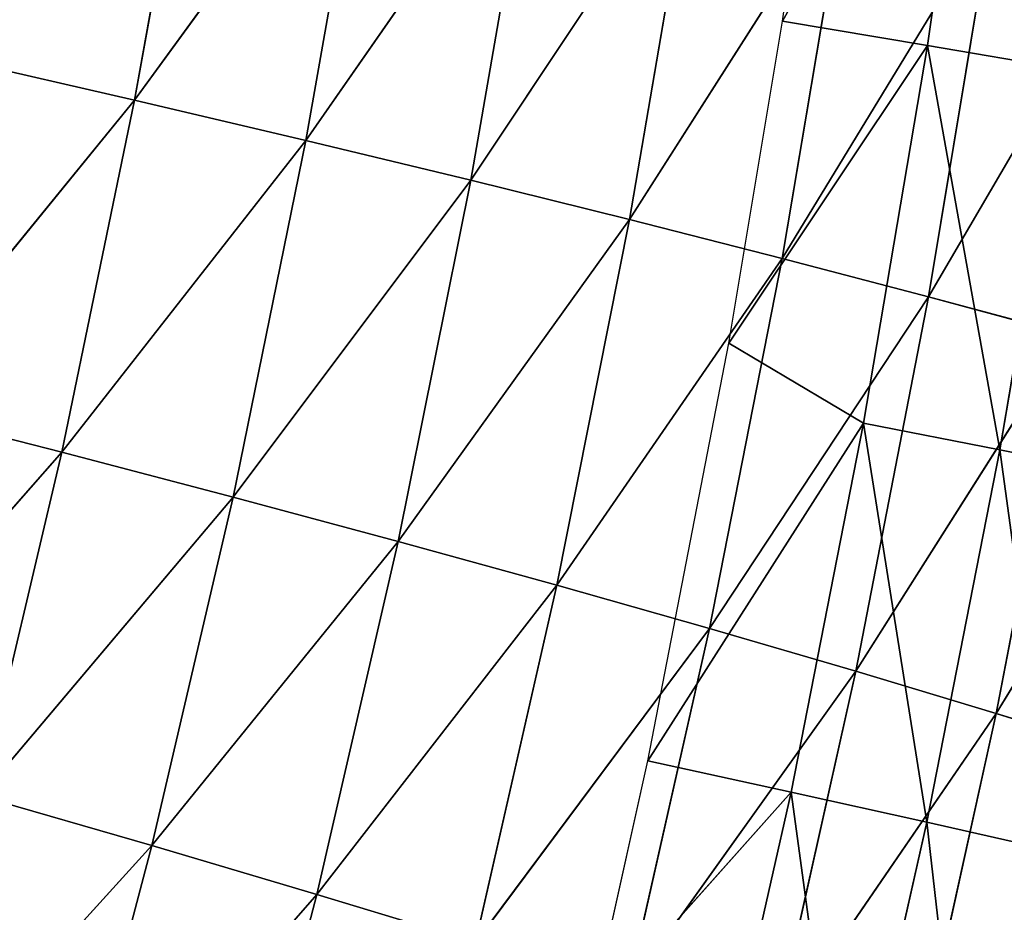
# Model space of a CAD drawing. Extents: x 0 to 500, y 0 to 390.
# Tile 785 of 1056: x 466 to 480, y 141 to 154. Entities that reach past the tile are written whole.
import ezdxf

# ---------------------------------------------------------------- set-up
doc = ezdxf.new("R2010")
doc.units = 0
doc.header["$LTSCALE"] = 25.4
doc.layers.get('0').update_dxf_attribs({"linetype": 'CONTINUOUS'})

# ---------------------------------------------------------------- blocks, each defined once
blk = doc.blocks.new('ATLANTA505_-_S_STL')
at = {"color": 0}
for p, q in [((482.141, 99.864, 246.959), (480.19, 96.097, 246.354)), ((482.141, 99.864, 246.959), (480.19, 96.097, 246.354)), ((483.194, 99.858, 241.416), (480.19, 96.097, 246.354)), ((483.194, 99.858, 241.416), (480.19, 96.097, 246.354)), ((480.19, 96.097, 246.354), (476.976, 92.434, 251.037)), ((480.19, 96.097, 246.354), (476.976, 92.434, 251.037)), ((480.19, 96.097, 246.354), (478.157, 92.429, 245.742)), ((480.19, 96.097, 246.354), (478.157, 92.429, 245.742)), ((481.242, 96.093, 240.872), (478.157, 92.429, 245.742)), ((481.242, 96.093, 240.872), (478.157, 92.429, 245.742)), ((480.19, 96.097, 246.354), (479.008, 96.104, 251.709)), ((480.19, 96.097, 246.354), (479.008, 96.104, 251.709)), ((481.242, 96.093, 240.872), (479.209, 92.429, 240.322)), ((481.242, 96.093, 240.872), (479.209, 92.429, 240.322)), ((482.166, 96.093, 235.263), (479.209, 92.429, 240.322)), ((482.166, 96.093, 235.263), (479.209, 92.429, 240.322)), ((481.242, 96.093, 240.872), (480.19, 96.097, 246.354)), ((481.242, 96.093, 240.872), (480.19, 96.097, 246.354)), ((478.157, 92.429, 245.742), (474.859, 88.866, 250.357)), ((478.157, 92.429, 245.742), (474.859, 88.866, 250.357)), ((478.157, 92.429, 245.742), (476.038, 88.864, 245.123)), ((478.157, 92.429, 245.742), (476.038, 88.864, 245.123)), ((479.209, 92.429, 240.322), (476.038, 88.864, 245.123)), ((479.209, 92.429, 240.322), (476.038, 88.864, 245.123)), ((476.976, 92.434, 251.037), (478.157, 92.429, 245.742)), ((476.976, 92.434, 251.037), (478.157, 92.429, 245.742)), ((480.132, 92.433, 234.778), (477.09, 88.868, 239.767)), ((480.132, 92.433, 234.778), (477.09, 88.868, 239.767)), ((479.209, 92.429, 240.322), (477.09, 88.868, 239.767)), ((479.209, 92.429, 240.322), (477.09, 88.868, 239.767)), ((478.157, 92.429, 245.742), (479.209, 92.429, 240.322)), ((478.157, 92.429, 245.742), (479.209, 92.429, 240.322)), ((479.209, 92.429, 240.322), (480.132, 92.433, 234.778)), ((479.209, 92.429, 240.322), (480.132, 92.433, 234.778)), ((476.038, 88.864, 245.123), (472.652, 85.403, 249.669)), ((476.038, 88.864, 245.123), (472.652, 85.403, 249.669)), ((477.09, 88.868, 239.767), (473.83, 85.406, 244.497)), ((477.09, 88.868, 239.767), (473.83, 85.406, 244.497)), ((476.038, 88.864, 245.123), (473.83, 85.406, 244.497)), ((476.038, 88.864, 245.123), (473.83, 85.406, 244.497)), ((476.038, 88.864, 245.123), (474.859, 88.866, 250.357)), ((476.038, 88.864, 245.123), (474.859, 88.866, 250.357)), ((478.014, 88.877, 234.289), (474.882, 85.415, 239.205)), ((478.014, 88.877, 234.289), (474.882, 85.415, 239.205)), ((477.09, 88.868, 239.767), (474.882, 85.415, 239.205)), ((477.09, 88.868, 239.767), (474.882, 85.415, 239.205)), ((477.09, 88.868, 239.767), (476.038, 88.864, 245.123)), ((477.09, 88.868, 239.767), (476.038, 88.864, 245.123)), ((478.014, 88.877, 234.289), (477.09, 88.868, 239.767)), ((478.014, 88.877, 234.289), (477.09, 88.868, 239.767)), ((473.83, 85.406, 244.497), (470.355, 82.049, 248.972)), ((473.83, 85.406, 244.497), (470.355, 82.049, 248.972)), ((472.652, 85.403, 249.669), (470.355, 82.049, 248.972)), ((472.652, 85.403, 249.669), (470.355, 82.049, 248.972)), ((474.882, 85.415, 239.205), (471.532, 82.058, 243.864)), ((474.882, 85.415, 239.205), (471.532, 82.058, 243.864)), ((473.83, 85.406, 244.497), (471.532, 82.058, 243.864)), ((473.83, 85.406, 244.497), (471.532, 82.058, 243.864)), ((475.808, 85.429, 233.793), (472.585, 82.073, 238.637)), ((475.808, 85.429, 233.793), (472.585, 82.073, 238.637)), ((474.882, 85.415, 239.205), (472.585, 82.073, 238.637)), ((474.882, 85.415, 239.205), (472.585, 82.073, 238.637)), ((472.652, 85.403, 249.669), (473.83, 85.406, 244.497)), ((472.652, 85.403, 249.669), (473.83, 85.406, 244.497)), ((473.83, 85.406, 244.497), (474.882, 85.415, 239.205)), ((473.83, 85.406, 244.497), (474.882, 85.415, 239.205)), ((474.882, 85.415, 239.205), (475.808, 85.429, 233.793)), ((474.882, 85.415, 239.205), (475.808, 85.429, 233.793)), ((470.355, 82.049, 248.972), (466.669, 78.801, 253.195)), ((470.355, 82.049, 248.972), (466.669, 78.801, 253.195)), ((471.532, 82.058, 243.864), (467.967, 78.809, 248.266)), ((471.532, 82.058, 243.864), (467.967, 78.809, 248.266)), ((470.355, 82.049, 248.972), (467.967, 78.809, 248.266)), ((470.355, 82.049, 248.972), (467.967, 78.809, 248.266)), ((470.355, 82.049, 248.972), (469.054, 82.047, 253.963)), ((470.355, 82.049, 248.972), (469.054, 82.047, 253.963)), ((472.585, 82.073, 238.637), (469.143, 78.823, 243.222)), ((472.585, 82.073, 238.637), (469.143, 78.823, 243.222)), ((471.532, 82.058, 243.864), (469.143, 78.823, 243.222)), ((471.532, 82.058, 243.864), (469.143, 78.823, 243.222)), ((473.513, 82.094, 233.293), (470.197, 78.844, 238.062)), ((473.513, 82.094, 233.293), (470.197, 78.844, 238.062)), ((472.585, 82.073, 238.637), (470.197, 78.844, 238.062)), ((472.585, 82.073, 238.637), (470.197, 78.844, 238.062)), ((471.532, 82.058, 243.864), (470.355, 82.049, 248.972)), ((471.532, 82.058, 243.864), (470.355, 82.049, 248.972)), ((472.585, 82.073, 238.637), (471.532, 82.058, 243.864)), ((472.585, 82.073, 238.637), (471.532, 82.058, 243.864)), ((473.513, 82.094, 233.293), (472.585, 82.073, 238.637)), ((473.513, 82.094, 233.293), (472.585, 82.073, 238.637)), ((469.143, 78.823, 243.222), (465.488, 75.685, 247.551)), ((469.143, 78.823, 243.222), (465.488, 75.685, 247.551)), ((470.197, 78.844, 238.062), (466.664, 75.705, 242.572)), ((470.197, 78.844, 238.062), (466.664, 75.705, 242.572)), ((469.143, 78.823, 243.222), (466.664, 75.705, 242.572)), ((469.143, 78.823, 243.222), (466.664, 75.705, 242.572)), ((471.127, 78.873, 232.786), (467.718, 75.733, 237.479)), ((471.127, 78.873, 232.786), (467.718, 75.733, 237.479)), ((470.197, 78.844, 238.062), (467.718, 75.733, 237.479)), ((470.197, 78.844, 238.062), (467.718, 75.733, 237.479)), ((467.967, 78.809, 248.266), (469.143, 78.823, 243.222)), ((467.967, 78.809, 248.266), (469.143, 78.823, 243.222)), ((469.143, 78.823, 243.222), (470.197, 78.844, 238.062)), ((469.143, 78.823, 243.222), (470.197, 78.844, 238.062)), ((470.197, 78.844, 238.062), (471.127, 78.873, 232.786)), ((470.197, 78.844, 238.062), (471.127, 78.873, 232.786)), ((467.967, 78.809, 248.266), (464.192, 75.672, 252.416)), ((467.967, 78.809, 248.266), (464.192, 75.672, 252.416)), ((467.967, 78.809, 248.266), (465.488, 75.685, 247.551)), ((467.967, 78.809, 248.266), (465.488, 75.685, 247.551)), ((466.669, 78.801, 253.195), (467.967, 78.809, 248.266)), ((466.669, 78.801, 253.195), (467.967, 78.809, 248.266)), ((466.664, 75.705, 242.572), (462.918, 72.68, 246.826)), ((466.664, 75.705, 242.572), (462.918, 72.68, 246.826)), ((467.718, 75.733, 237.479), (464.093, 72.707, 241.913)), ((467.718, 75.733, 237.479), (464.093, 72.707, 241.913)), ((466.664, 75.705, 242.572), (464.093, 72.707, 241.913)), ((466.664, 75.705, 242.572), (464.093, 72.707, 241.913)), ((467.718, 75.733, 237.479), (465.149, 72.742, 236.889)), ((467.718, 75.733, 237.479), (465.149, 72.742, 236.889)), ((466.664, 75.705, 242.572), (465.488, 75.685, 247.551)), ((466.664, 75.705, 242.572), (465.488, 75.685, 247.551)), ((467.718, 75.733, 237.479), (466.664, 75.705, 242.572)), ((467.718, 75.733, 237.479), (466.664, 75.705, 242.572)), ((468.652, 75.769, 232.273), (467.718, 75.733, 237.479)), ((468.652, 75.769, 232.273), (467.718, 75.733, 237.479)), ((481.038, 21.627, 248.344), (479.185, 14.384, 247.925)), ((481.038, 21.627, 248.344), (479.185, 14.384, 247.925)), ((482.107, 21.632, 242.912), (480.245, 14.387, 242.538)), ((482.107, 21.632, 242.912), (480.245, 14.387, 242.538)), ((479.185, 14.384, 247.925), (477.221, 7.177, 247.49)), ((479.185, 14.384, 247.925), (477.221, 7.177, 247.49)), ((479.185, 14.384, 247.925), (477.998, 14.38, 253.185)), ((479.185, 14.384, 247.925), (477.998, 14.38, 253.185)), ((480.245, 14.387, 242.538), (478.27, 7.179, 242.15)), ((480.245, 14.387, 242.538), (478.27, 7.179, 242.15)), ((480.245, 14.387, 242.538), (479.185, 14.384, 247.925)), ((480.245, 14.387, 242.538), (479.185, 14.384, 247.925)), ((481.177, 14.392, 237.026), (479.194, 7.182, 236.686)), ((481.177, 14.392, 237.026), (479.194, 7.182, 236.686)), ((481.177, 14.392, 237.026), (480.245, 14.387, 242.538)), ((481.177, 14.392, 237.026), (480.245, 14.387, 242.538)), ((474.328, 0.01, 250.739), (477.221, 7.177, 247.49)), ((474.328, 0.01, 250.739), (477.221, 7.177, 247.49)), ((475.146, 0.01, 247.038), (478.27, 7.179, 242.15)), ((475.146, 0.01, 247.038), (478.27, 7.179, 242.15)), ((475.146, 0.01, 247.038), (477.221, 7.177, 247.49)), ((475.146, 0.01, 247.038), (477.221, 7.177, 247.49)), ((477.221, 7.177, 247.49), (476.045, 7.175, 252.703)), ((477.221, 7.177, 247.49), (476.045, 7.175, 252.703)), ((476.32, 0.01, 240.994), (479.194, 7.182, 236.686)), ((476.32, 0.01, 240.994), (479.194, 7.182, 236.686)), ((476.32, 0.01, 240.994), (478.27, 7.179, 242.15)), ((476.32, 0.01, 240.994), (478.27, 7.179, 242.15)), ((477.097, 0.01, 236.333), (479.194, 7.182, 236.686)), ((477.097, 0.01, 236.333), (479.194, 7.182, 236.686)), ((478.27, 7.179, 242.15), (477.221, 7.177, 247.49)), ((478.27, 7.179, 242.15), (477.221, 7.177, 247.49)), ((479.194, 7.182, 236.686), (478.27, 7.179, 242.15)), ((479.194, 7.182, 236.686), (478.27, 7.179, 242.15)), ((479.991, 7.184, 231.097), (479.194, 7.182, 236.686)), ((479.991, 7.184, 231.097), (479.194, 7.182, 236.686)), ((474.328, 0.01, 250.739), (475.146, 0.01, 247.038)), ((475.146, 0.01, 247.038), (476.32, 0.01, 240.994)), ((476.32, 0.01, 240.994), (477.097, 0.01, 236.333)), ((477.097, 0.01, 236.333), (477.916, 0.01, 230.564))]:
    blk.add_line(p, q, dxfattribs=at)
mesh = blk.add_polyface(dxfattribs=at)
corners = [(480.957, 99.873, 252.374), (482.141, 99.864, 246.959), (479.008, 96.104, 251.709)]
mesh.append_faces([[corners[k] for k in face] for face in [(0, 1, 2)]], dxfattribs={"color": 0})
mesh = blk.add_polyface(dxfattribs=at)
corners = [(482.141, 99.864, 246.959), (480.19, 96.097, 246.354), (479.008, 96.104, 251.709)]
mesh.append_faces([[corners[k] for k in face] for face in [(0, 1, 2)]], dxfattribs={"color": 0})
mesh = blk.add_polyface(dxfattribs=at)
corners = [(482.141, 99.864, 246.959), (483.194, 99.858, 241.416), (480.19, 96.097, 246.354)]
mesh.append_faces([[corners[k] for k in face] for face in [(0, 1, 2)]], dxfattribs={"color": 0})
mesh = blk.add_polyface(dxfattribs=at)
corners = [(483.194, 99.858, 241.416), (481.242, 96.093, 240.872), (480.19, 96.097, 246.354)]
mesh.append_faces([[corners[k] for k in face] for face in [(0, 1, 2)]], dxfattribs={"color": 0})
mesh = blk.add_polyface(dxfattribs=at)
corners = [(479.008, 96.104, 251.709), (480.19, 96.097, 246.354), (476.976, 92.434, 251.037)]
mesh.append_faces([[corners[k] for k in face] for face in [(0, 1, 2)]], dxfattribs={"color": 0})
mesh = blk.add_polyface(dxfattribs=at)
corners = [(480.19, 96.097, 246.354), (478.157, 92.429, 245.742), (476.976, 92.434, 251.037)]
mesh.append_faces([[corners[k] for k in face] for face in [(0, 1, 2)]], dxfattribs={"color": 0})
mesh = blk.add_polyface(dxfattribs=at)
corners = [(480.19, 96.097, 246.354), (481.242, 96.093, 240.872), (478.157, 92.429, 245.742)]
mesh.append_faces([[corners[k] for k in face] for face in [(0, 1, 2)]], dxfattribs={"color": 0})
mesh = blk.add_polyface(dxfattribs=at)
corners = [(481.242, 96.093, 240.872), (479.209, 92.429, 240.322), (478.157, 92.429, 245.742)]
mesh.append_faces([[corners[k] for k in face] for face in [(0, 1, 2)]], dxfattribs={"color": 0})
mesh = blk.add_polyface(dxfattribs=at)
corners = [(481.242, 96.093, 240.872), (482.166, 96.093, 235.263), (479.209, 92.429, 240.322)]
mesh.append_faces([[corners[k] for k in face] for face in [(0, 1, 2)]], dxfattribs={"color": 0})
mesh = blk.add_polyface(dxfattribs=at)
corners = [(482.166, 96.093, 235.263), (480.132, 92.433, 234.778), (479.209, 92.429, 240.322)]
mesh.append_faces([[corners[k] for k in face] for face in [(0, 1, 2)]], dxfattribs={"color": 0})
mesh = blk.add_polyface(dxfattribs=at)
corners = [(476.976, 92.434, 251.037), (478.157, 92.429, 245.742), (474.859, 88.866, 250.357)]
mesh.append_faces([[corners[k] for k in face] for face in [(0, 1, 2)]], dxfattribs={"color": 0})
mesh = blk.add_polyface(dxfattribs=at)
corners = [(478.157, 92.429, 245.742), (476.038, 88.864, 245.123), (474.859, 88.866, 250.357)]
mesh.append_faces([[corners[k] for k in face] for face in [(0, 1, 2)]], dxfattribs={"color": 0})
mesh = blk.add_polyface(dxfattribs=at)
corners = [(478.157, 92.429, 245.742), (479.209, 92.429, 240.322), (476.038, 88.864, 245.123)]
mesh.append_faces([[corners[k] for k in face] for face in [(0, 1, 2)]], dxfattribs={"color": 0})
mesh = blk.add_polyface(dxfattribs=at)
corners = [(479.209, 92.429, 240.322), (477.09, 88.868, 239.767), (476.038, 88.864, 245.123)]
mesh.append_faces([[corners[k] for k in face] for face in [(0, 1, 2)]], dxfattribs={"color": 0})
mesh = blk.add_polyface(dxfattribs=at)
corners = [(480.132, 92.433, 234.778), (477.09, 88.868, 239.767), (479.209, 92.429, 240.322)]
mesh.append_faces([[corners[k] for k in face] for face in [(0, 1, 2)]], dxfattribs={"color": 0})
mesh = blk.add_polyface(dxfattribs=at)
corners = [(480.132, 92.433, 234.778), (478.014, 88.877, 234.289), (477.09, 88.868, 239.767)]
mesh.append_faces([[corners[k] for k in face] for face in [(0, 1, 2)]], dxfattribs={"color": 0})
mesh = blk.add_polyface(dxfattribs=at)
corners = [(474.859, 88.866, 250.357), (476.038, 88.864, 245.123), (472.652, 85.403, 249.669)]
mesh.append_faces([[corners[k] for k in face] for face in [(0, 1, 2)]], dxfattribs={"color": 0})
mesh = blk.add_polyface(dxfattribs=at)
corners = [(476.038, 88.864, 245.123), (473.83, 85.406, 244.497), (472.652, 85.403, 249.669)]
mesh.append_faces([[corners[k] for k in face] for face in [(0, 1, 2)]], dxfattribs={"color": 0})
mesh = blk.add_polyface(dxfattribs=at)
corners = [(477.09, 88.868, 239.767), (473.83, 85.406, 244.497), (476.038, 88.864, 245.123)]
mesh.append_faces([[corners[k] for k in face] for face in [(0, 1, 2)]], dxfattribs={"color": 0})
mesh = blk.add_polyface(dxfattribs=at)
corners = [(477.09, 88.868, 239.767), (474.882, 85.415, 239.205), (473.83, 85.406, 244.497)]
mesh.append_faces([[corners[k] for k in face] for face in [(0, 1, 2)]], dxfattribs={"color": 0})
mesh = blk.add_polyface(dxfattribs=at)
corners = [(478.014, 88.877, 234.289), (474.882, 85.415, 239.205), (477.09, 88.868, 239.767)]
mesh.append_faces([[corners[k] for k in face] for face in [(0, 1, 2)]], dxfattribs={"color": 0})
mesh = blk.add_polyface(dxfattribs=at)
corners = [(478.014, 88.877, 234.289), (475.808, 85.429, 233.793), (474.882, 85.415, 239.205)]
mesh.append_faces([[corners[k] for k in face] for face in [(0, 1, 2)]], dxfattribs={"color": 0})
mesh = blk.add_polyface(dxfattribs=at)
corners = [(472.652, 85.403, 249.669), (470.355, 82.049, 248.972), (469.054, 82.047, 253.963)]
mesh.append_faces([[corners[k] for k in face] for face in [(0, 1, 2)]], dxfattribs={"color": 0})
mesh = blk.add_polyface(dxfattribs=at)
corners = [(473.83, 85.406, 244.497), (470.355, 82.049, 248.972), (472.652, 85.403, 249.669)]
mesh.append_faces([[corners[k] for k in face] for face in [(0, 1, 2)]], dxfattribs={"color": 0})
mesh = blk.add_polyface(dxfattribs=at)
corners = [(473.83, 85.406, 244.497), (471.532, 82.058, 243.864), (470.355, 82.049, 248.972)]
mesh.append_faces([[corners[k] for k in face] for face in [(0, 1, 2)]], dxfattribs={"color": 0})
mesh = blk.add_polyface(dxfattribs=at)
corners = [(474.882, 85.415, 239.205), (471.532, 82.058, 243.864), (473.83, 85.406, 244.497)]
mesh.append_faces([[corners[k] for k in face] for face in [(0, 1, 2)]], dxfattribs={"color": 0})
mesh = blk.add_polyface(dxfattribs=at)
corners = [(474.882, 85.415, 239.205), (472.585, 82.073, 238.637), (471.532, 82.058, 243.864)]
mesh.append_faces([[corners[k] for k in face] for face in [(0, 1, 2)]], dxfattribs={"color": 0})
mesh = blk.add_polyface(dxfattribs=at)
corners = [(475.808, 85.429, 233.793), (472.585, 82.073, 238.637), (474.882, 85.415, 239.205)]
mesh.append_faces([[corners[k] for k in face] for face in [(0, 1, 2)]], dxfattribs={"color": 0})
mesh = blk.add_polyface(dxfattribs=at)
corners = [(475.808, 85.429, 233.793), (473.513, 82.094, 233.293), (472.585, 82.073, 238.637)]
mesh.append_faces([[corners[k] for k in face] for face in [(0, 1, 2)]], dxfattribs={"color": 0})
mesh = blk.add_polyface(dxfattribs=at)
corners = [(470.355, 82.049, 248.972), (466.669, 78.801, 253.195), (469.054, 82.047, 253.963)]
mesh.append_faces([[corners[k] for k in face] for face in [(0, 1, 2)]], dxfattribs={"color": 0})
mesh = blk.add_polyface(dxfattribs=at)
corners = [(470.355, 82.049, 248.972), (467.967, 78.809, 248.266), (466.669, 78.801, 253.195)]
mesh.append_faces([[corners[k] for k in face] for face in [(0, 1, 2)]], dxfattribs={"color": 0})
mesh = blk.add_polyface(dxfattribs=at)
corners = [(471.532, 82.058, 243.864), (467.967, 78.809, 248.266), (470.355, 82.049, 248.972)]
mesh.append_faces([[corners[k] for k in face] for face in [(0, 1, 2)]], dxfattribs={"color": 0})
mesh = blk.add_polyface(dxfattribs=at)
corners = [(471.532, 82.058, 243.864), (469.143, 78.823, 243.222), (467.967, 78.809, 248.266)]
mesh.append_faces([[corners[k] for k in face] for face in [(0, 1, 2)]], dxfattribs={"color": 0})
mesh = blk.add_polyface(dxfattribs=at)
corners = [(472.585, 82.073, 238.637), (469.143, 78.823, 243.222), (471.532, 82.058, 243.864)]
mesh.append_faces([[corners[k] for k in face] for face in [(0, 1, 2)]], dxfattribs={"color": 0})
mesh = blk.add_polyface(dxfattribs=at)
corners = [(472.585, 82.073, 238.637), (470.197, 78.844, 238.062), (469.143, 78.823, 243.222)]
mesh.append_faces([[corners[k] for k in face] for face in [(0, 1, 2)]], dxfattribs={"color": 0})
mesh = blk.add_polyface(dxfattribs=at)
corners = [(473.513, 82.094, 233.293), (470.197, 78.844, 238.062), (472.585, 82.073, 238.637)]
mesh.append_faces([[corners[k] for k in face] for face in [(0, 1, 2)]], dxfattribs={"color": 0})
mesh = blk.add_polyface(dxfattribs=at)
corners = [(473.513, 82.094, 233.293), (471.127, 78.873, 232.786), (470.197, 78.844, 238.062)]
mesh.append_faces([[corners[k] for k in face] for face in [(0, 1, 2)]], dxfattribs={"color": 0})
mesh = blk.add_polyface(dxfattribs=at)
corners = [(469.143, 78.823, 243.222), (465.488, 75.685, 247.551), (467.967, 78.809, 248.266)]
mesh.append_faces([[corners[k] for k in face] for face in [(0, 1, 2)]], dxfattribs={"color": 0})
mesh = blk.add_polyface(dxfattribs=at)
corners = [(469.143, 78.823, 243.222), (466.664, 75.705, 242.572), (465.488, 75.685, 247.551)]
mesh.append_faces([[corners[k] for k in face] for face in [(0, 1, 2)]], dxfattribs={"color": 0})
mesh = blk.add_polyface(dxfattribs=at)
corners = [(470.197, 78.844, 238.062), (466.664, 75.705, 242.572), (469.143, 78.823, 243.222)]
mesh.append_faces([[corners[k] for k in face] for face in [(0, 1, 2)]], dxfattribs={"color": 0})
mesh = blk.add_polyface(dxfattribs=at)
corners = [(470.197, 78.844, 238.062), (467.718, 75.733, 237.479), (466.664, 75.705, 242.572)]
mesh.append_faces([[corners[k] for k in face] for face in [(0, 1, 2)]], dxfattribs={"color": 0})
mesh = blk.add_polyface(dxfattribs=at)
corners = [(471.127, 78.873, 232.786), (467.718, 75.733, 237.479), (470.197, 78.844, 238.062)]
mesh.append_faces([[corners[k] for k in face] for face in [(0, 1, 2)]], dxfattribs={"color": 0})
mesh = blk.add_polyface(dxfattribs=at)
corners = [(471.127, 78.873, 232.786), (468.652, 75.769, 232.273), (467.718, 75.733, 237.479)]
mesh.append_faces([[corners[k] for k in face] for face in [(0, 1, 2)]], dxfattribs={"color": 0})
mesh = blk.add_polyface(dxfattribs=at)
corners = [(467.967, 78.809, 248.266), (464.192, 75.672, 252.416), (466.669, 78.801, 253.195)]
mesh.append_faces([[corners[k] for k in face] for face in [(0, 1, 2)]], dxfattribs={"color": 0})
mesh = blk.add_polyface(dxfattribs=at)
corners = [(467.967, 78.809, 248.266), (465.488, 75.685, 247.551), (464.192, 75.672, 252.416)]
mesh.append_faces([[corners[k] for k in face] for face in [(0, 1, 2)]], dxfattribs={"color": 0})
mesh = blk.add_polyface(dxfattribs=at)
corners = [(466.664, 75.705, 242.572), (462.918, 72.68, 246.826), (465.488, 75.685, 247.551)]
mesh.append_faces([[corners[k] for k in face] for face in [(0, 1, 2)]], dxfattribs={"color": 0})
mesh = blk.add_polyface(dxfattribs=at)
corners = [(466.664, 75.705, 242.572), (464.093, 72.707, 241.913), (462.918, 72.68, 246.826)]
mesh.append_faces([[corners[k] for k in face] for face in [(0, 1, 2)]], dxfattribs={"color": 0})
mesh = blk.add_polyface(dxfattribs=at)
corners = [(467.718, 75.733, 237.479), (464.093, 72.707, 241.913), (466.664, 75.705, 242.572)]
mesh.append_faces([[corners[k] for k in face] for face in [(0, 1, 2)]], dxfattribs={"color": 0})
mesh = blk.add_polyface(dxfattribs=at)
corners = [(467.718, 75.733, 237.479), (465.149, 72.742, 236.889), (464.093, 72.707, 241.913)]
mesh.append_faces([[corners[k] for k in face] for face in [(0, 1, 2)]], dxfattribs={"color": 0})
mesh = blk.add_polyface(dxfattribs=at)
corners = [(468.652, 75.769, 232.273), (465.149, 72.742, 236.889), (467.718, 75.733, 237.479)]
mesh.append_faces([[corners[k] for k in face] for face in [(0, 1, 2)]], dxfattribs={"color": 0})
mesh = blk.add_polyface(dxfattribs=at)
corners = [(468.652, 75.769, 232.273), (466.086, 72.785, 231.753), (465.149, 72.742, 236.889)]
mesh.append_faces([[corners[k] for k in face] for face in [(0, 1, 2)]], dxfattribs={"color": 0})
mesh = blk.add_polyface(dxfattribs=at)
corners = [(466.086, 72.785, 231.753), (462.49, 69.874, 236.291), (465.149, 72.742, 236.889)]
mesh.append_faces([[corners[k] for k in face] for face in [(0, 1, 2)]], dxfattribs={"color": 0})
mesh = blk.add_polyface(dxfattribs=at)
corners = [(481.038, 21.627, 248.344), (481.572, 28.9, 254.096), (479.84, 21.622, 253.65), (482.778, 28.905, 248.747)]
mesh.append_faces([[corners[k] for k in face] for face in [(0, 1, 2), (1, 0, 3)]], dxfattribs={"vtx0": -1, "color": 0})
mesh = blk.add_polyface(dxfattribs=at)
corners = [(479.185, 14.384, 247.925), (479.84, 21.622, 253.65), (477.998, 14.38, 253.185), (481.038, 21.627, 248.344)]
mesh.append_faces([[corners[k] for k in face] for face in [(0, 1, 2), (1, 0, 3)]], dxfattribs={"vtx0": -1, "color": 0})
mesh = blk.add_polyface(dxfattribs=at)
corners = [(480.245, 14.387, 242.538), (481.038, 21.627, 248.344), (479.185, 14.384, 247.925), (482.107, 21.632, 242.912)]
mesh.append_faces([[corners[k] for k in face] for face in [(0, 1, 2), (1, 0, 3)]], dxfattribs={"vtx0": -1, "color": 0})
mesh = blk.add_polyface(dxfattribs=at)
corners = [(481.177, 14.392, 237.026), (482.107, 21.632, 242.912), (480.245, 14.387, 242.538), (483.047, 21.638, 237.354)]
mesh.append_faces([[corners[k] for k in face] for face in [(0, 1, 2), (1, 0, 3)]], dxfattribs={"vtx0": -1, "color": 0})
mesh = blk.add_polyface(dxfattribs=at)
corners = [(477.221, 7.177, 247.49), (477.998, 14.38, 253.185), (476.045, 7.175, 252.703), (479.185, 14.384, 247.925)]
mesh.append_faces([[corners[k] for k in face] for face in [(0, 1, 2), (1, 0, 3)]], dxfattribs={"vtx0": -1, "color": 0})
mesh = blk.add_polyface(dxfattribs=at)
corners = [(478.27, 7.179, 242.15), (479.185, 14.384, 247.925), (477.221, 7.177, 247.49), (480.245, 14.387, 242.538)]
mesh.append_faces([[corners[k] for k in face] for face in [(0, 1, 2), (1, 0, 3)]], dxfattribs={"vtx0": -1, "color": 0})
mesh = blk.add_polyface(dxfattribs=at)
corners = [(479.194, 7.182, 236.686), (480.245, 14.387, 242.538), (478.27, 7.179, 242.15), (481.177, 14.392, 237.026)]
mesh.append_faces([[corners[k] for k in face] for face in [(0, 1, 2), (1, 0, 3)]], dxfattribs={"vtx0": -1, "color": 0})
mesh = blk.add_polyface(dxfattribs=at)
corners = [(479.991, 7.184, 231.097), (481.177, 14.392, 237.026), (479.194, 7.182, 236.686), (481.983, 14.396, 231.389)]
mesh.append_faces([[corners[k] for k in face] for face in [(0, 1, 2), (1, 0, 3)]], dxfattribs={"vtx0": -1, "color": 0})
mesh = blk.add_polyface(dxfattribs=at)
corners = [(477.221, 7.177, 247.49), (476.045, 7.175, 252.703), (474.328, 0.01, 250.739)]
mesh.append_faces([[corners[k] for k in face] for face in [(0, 1, 2)]], dxfattribs={"color": 0})
mesh = blk.add_polyface(dxfattribs=at)
corners = [(477.221, 7.177, 247.49), (474.328, 0.01, 250.739), (475.146, 0.01, 247.038)]
mesh.append_faces([[corners[k] for k in face] for face in [(0, 1, 2)]], dxfattribs={"color": 0})
mesh = blk.add_polyface(dxfattribs=at)
corners = [(478.27, 7.179, 242.15), (477.221, 7.177, 247.49), (475.146, 0.01, 247.038)]
mesh.append_faces([[corners[k] for k in face] for face in [(0, 1, 2)]], dxfattribs={"color": 0})
mesh = blk.add_polyface(dxfattribs=at)
corners = [(478.27, 7.179, 242.15), (475.146, 0.01, 247.038), (476.32, 0.01, 240.994)]
mesh.append_faces([[corners[k] for k in face] for face in [(0, 1, 2)]], dxfattribs={"color": 0})
mesh = blk.add_polyface(dxfattribs=at)
corners = [(479.194, 7.182, 236.686), (478.27, 7.179, 242.15), (476.32, 0.01, 240.994)]
mesh.append_faces([[corners[k] for k in face] for face in [(0, 1, 2)]], dxfattribs={"color": 0})
mesh = blk.add_polyface(dxfattribs=at)
corners = [(479.194, 7.182, 236.686), (476.32, 0.01, 240.994), (477.097, 0.01, 236.333)]
mesh.append_faces([[corners[k] for k in face] for face in [(0, 1, 2)]], dxfattribs={"color": 0})
mesh = blk.add_polyface(dxfattribs=at)
corners = [(479.991, 7.184, 231.097), (477.097, 0.01, 236.333), (477.916, 0.01, 230.564), (479.194, 7.182, 236.686)]
mesh.append_faces([[corners[k] for k in face] for face in [(0, 1, 2), (1, 0, 3)]], dxfattribs={"vtx0": -1, "color": 0})

msp = doc.modelspace()

# ---------------------------------------------------------------- block references
at = {"color": 254, "extrusion": (0, -1, 1.11022e-16)}
msp.add_blockref('ATLANTA505_-_S_STL', (-0.149, -0.01, -389.852), dxfattribs=at)

doc.saveas('drawing.dxf')
